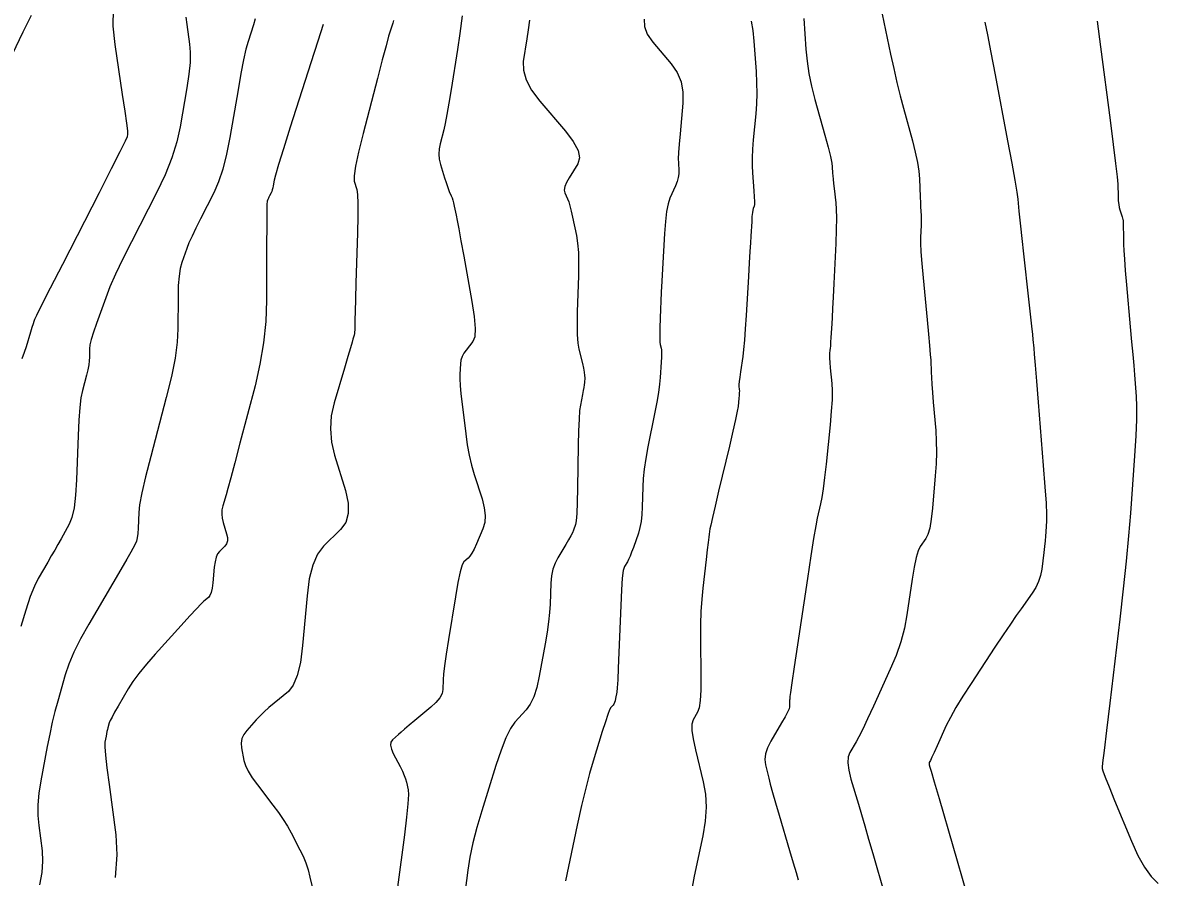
# Model space of a CAD drawing. Extents: x 2082232 to 2083549, y 592624 to 593832.
# Drawn here: x 2083193.1 to 2083258, y 593593.4 to 593642.3 of the extents above; entities that cross this region are included whole.
import ezdxf

# ---------------------------------------------------------------- set-up
doc = ezdxf.new("R2010")
doc.units = 0
doc.layers.add('DT_X_Contour_Major', color=7, linetype='Continuous')
doc.layers.add('DT_X_Contour_Minor', color=7, linetype='Continuous')

msp = doc.modelspace()

# ---------------------------------------------------------------- linework, layer by layer
at = {"layer": 'DT_X_Contour_Major'}
for points in [[(2083234.721, 593642.337), (2083234.825, 593641.805), (2083234.888, 593641.194), (2083235.005, 593639.461), (2083235.037, 593638.822), (2083235.045, 593638.207), (2083235.029, 593637.615), (2083234.989, 593637.046), (2083234.851, 593635.558), (2083234.809, 593635.022), (2083234.788, 593634.529), (2083234.787, 593634.078), (2083234.806, 593633.671), (2083234.883, 593632.642), (2083234.906, 593632.297), (2083234.916, 593632.037), (2083234.913, 593631.86), (2083234.897, 593631.768), (2083234.837, 593631.632), (2083234.815, 593631.548), (2083234.795, 593631.398), (2083234.775, 593631.182), (2083234.757, 593630.9), (2083234.71, 593630.059), (2083234.688, 593629.679), (2083234.658, 593629.169), (2083234.621, 593628.528), (2083234.575, 593627.756), (2083234.442, 593625.525), (2083234.393, 593624.751), (2083234.343, 593624.103), (2083234.294, 593623.58), (2083234.245, 593623.182), (2083234.114, 593622.289), (2083234.071, 593621.987), (2083234.043, 593621.75), (2083234.029, 593621.58), (2083234.03, 593621.476), (2083234.049, 593621.286), (2083234.053, 593621.201), (2083234.05, 593621.09), (2083234.042, 593620.953), (2083234.027, 593620.79), (2083233.98, 593620.319), (2083233.935, 593620.044), (2083233.837, 593619.572), (2083233.686, 593618.904), (2083233.482, 593618.039), (2083232.866, 593615.47), (2083232.662, 593614.614), (2083232.512, 593613.969), (2083232.415, 593613.538), (2083232.371, 593613.319), (2083232.327, 593613.02), (2083232.304, 593612.844), (2083232.267, 593612.544), (2083232.216, 593612.118), (2083232.152, 593611.568), (2083231.963, 593609.931), (2083231.902, 593609.291), (2083231.86, 593608.596), (2083231.838, 593607.848), (2083231.835, 593607.046), (2083231.852, 593604.834), (2083231.845, 593604.088), (2083231.812, 593603.506), (2083231.753, 593603.09), (2083231.667, 593602.84), (2083231.404, 593602.392), (2083231.339, 593602.16), (2083231.341, 593601.798), (2083231.409, 593601.308), (2083231.544, 593600.688), (2083231.993, 593598.864), (2083232.117, 593598.157), (2083232.153, 593597.405), (2083232.101, 593596.609), (2083231.961, 593595.768), (2083231.471, 593593.465), (2083231.305, 593592.536)], [(2083210.266, 593642.15), (2083209.954, 593641.208), (2083209.552, 593639.957), (2083208.382, 593636.276), (2083207.996, 593635.053), (2083207.714, 593634.143), (2083207.536, 593633.547), (2083207.462, 593633.264), (2083207.405, 593632.929), (2083207.382, 593632.81), (2083207.355, 593632.705), (2083207.325, 593632.615), (2083207.291, 593632.539), (2083207.197, 593632.355), (2083207.164, 593632.29), (2083207.137, 593632.233), (2083207.116, 593632.184), (2083207.1, 593632.144), (2083207.065, 593632.048), (2083207.054, 593631.866), (2083207.045, 593631.393), (2083207.038, 593630.629), (2083207.034, 593629.574), (2083207.026, 593626.372), (2083206.983, 593625.167), (2083206.86, 593623.954), (2083206.656, 593622.733), (2083206.373, 593621.503), (2083205.511, 593618.212), (2083205.219, 593617.103), (2083204.991, 593616.243), (2083204.826, 593615.633), (2083204.724, 593615.272), (2083204.536, 593614.641), (2083204.484, 593614.404), (2083204.468, 593614.166), (2083204.488, 593613.927), (2083204.544, 593613.687), (2083204.742, 593613.044), (2083204.792, 593612.819), (2083204.794, 593612.626), (2083204.748, 593612.465), (2083204.655, 593612.335), (2083204.341, 593612.032), (2083204.234, 593611.89), (2083204.149, 593611.693), (2083204.085, 593611.439), (2083204.044, 593611.129), (2083203.962, 593610.229), (2083203.923, 593609.923), (2083203.867, 593609.682), (2083203.795, 593609.505), (2083203.706, 593609.393), (2083203.446, 593609.179), (2083203.291, 593609.032), (2083203.023, 593608.752), (2083202.641, 593608.339), (2083202.145, 593607.793), (2083200.672, 593606.159), (2083200.161, 593605.576), (2083199.733, 593605.051), (2083199.388, 593604.587), (2083199.127, 593604.181), (2083198.542, 593603.178), (2083198.346, 593602.836), (2083198.198, 593602.562), (2083198.098, 593602.357), (2083198.045, 593602.22), (2083197.968, 593601.946), (2083197.939, 593601.839), (2083197.911, 593601.725), (2083197.885, 593601.603), (2083197.86, 593601.473), (2083197.793, 593601.117), (2083197.789, 593600.865), (2083197.827, 593600.378), (2083197.907, 593599.654), (2083198.03, 593598.695), (2083198.412, 593595.822), (2083198.474, 593594.676), (2083198.373, 593593.395)]]:
    msp.add_lwpolyline(points, dxfattribs=at)
at = {"layer": 'DT_X_Contour_Minor'}
for points in [[(2083198.257, 593643.039), (2083198.25, 593642.06), (2083198.355, 593641.018), (2083198.786, 593638.154), (2083198.926, 593637.208), (2083199.024, 593636.515), (2083199.078, 593636.076), (2083199.09, 593635.891), (2083199.064, 593635.737), (2083198.956, 593635.494), (2083198.654, 593634.88), (2083198.158, 593633.895), (2083197.466, 593632.539), (2083195.362, 593628.429), (2083194.671, 593627.077), (2083194.175, 593626.105), (2083193.874, 593625.512), (2083193.767, 593625.298), (2083193.744, 593625.234), (2083193.725, 593625.174), (2083193.684, 593625.042), (2083193.621, 593624.839), (2083193.537, 593624.563), (2083193.283, 593623.734), (2083193.176, 593623.404), (2083193.043, 593623.039)], [(2083193.578, 593642.662), (2083193.111, 593641.718), (2083192.489, 593640.448)], [(2083202.426, 593642.574), (2083202.467, 593642.164), (2083202.636, 593641.038), (2083202.674, 593640.565), (2083202.661, 593639.989), (2083202.596, 593639.31), (2083202.479, 593638.528), (2083202.101, 593636.306), (2083201.909, 593635.446), (2083201.619, 593634.531), (2083201.229, 593633.562), (2083200.741, 593632.539), (2083199.307, 593629.738), (2083198.812, 593628.749), (2083198.402, 593627.886), (2083198.076, 593627.148), (2083197.836, 593626.535), (2083197.308, 593625.067), (2083197.135, 593624.563), (2083197.011, 593624.151), (2083196.936, 593623.832), (2083196.911, 593623.606), (2083196.91, 593623.126), (2083196.899, 593622.927), (2083196.866, 593622.69), (2083196.812, 593622.416), (2083196.736, 593622.104), (2083196.505, 593621.222), (2083196.425, 593620.814), (2083196.358, 593620.25), (2083196.304, 593619.53), (2083196.263, 593618.655), (2083196.171, 593616.114), (2083196.119, 593615.241), (2083196.033, 593614.528), (2083195.911, 593613.976), (2083195.754, 593613.583), (2083195.288, 593612.75), (2083195.11, 593612.432), (2083194.924, 593612.105), (2083194.73, 593611.768), (2083194.529, 593611.421), (2083193.981, 593610.483), (2083193.765, 593610.047), (2083193.529, 593609.443), (2083193.27, 593608.67), (2083192.991, 593607.729)], [(2083206.389, 593642.47), (2083206.282, 593642.139), (2083205.978, 593641.18), (2083205.856, 593640.738), (2083205.719, 593640.131), (2083205.568, 593639.358), (2083205.401, 593638.421), (2083204.937, 593635.699), (2083204.749, 593634.737), (2083204.533, 593633.889), (2083204.289, 593633.156), (2083204.016, 593632.539), (2083203.252, 593631.046), (2083202.988, 593630.52), (2083202.77, 593630.06), (2083202.596, 593629.666), (2083202.468, 593629.34), (2083202.187, 593628.557), (2083202.094, 593628.214), (2083202.028, 593627.772), (2083201.987, 593627.23), (2083201.972, 593626.59), (2083201.968, 593624.749), (2083201.925, 593623.986), (2083201.799, 593623.079), (2083201.591, 593622.028), (2083201.3, 593620.831), (2083200.414, 593617.449), (2083200.121, 593616.298), (2083199.909, 593615.381), (2083199.777, 593614.698), (2083199.725, 593614.249), (2083199.693, 593613.365), (2083199.675, 593613.061), (2083199.645, 593612.813), (2083199.602, 593612.621), (2083199.548, 593612.484), (2083199.386, 593612.194), (2083199.268, 593611.989), (2083199.038, 593611.591), (2083198.694, 593610.999), (2083198.236, 593610.215), (2083196.865, 593607.865), (2083196.395, 593607.023), (2083196.014, 593606.261), (2083195.722, 593605.578), (2083195.518, 593604.974), (2083195.093, 593603.47), (2083194.936, 593602.885), (2083194.786, 593602.258), (2083194.64, 593601.588), (2083194.5, 593600.876), (2083194.135, 593598.92), (2083194.025, 593598.21), (2083193.966, 593597.547), (2083193.96, 593596.932), (2083194.007, 593596.363), (2083194.2, 593594.909), (2083194.231, 593594.329), (2083194.18, 593593.68), (2083194.047, 593592.963)], [(2083214.288, 593642.39), (2083214.239, 593642.236), (2083214.094, 593641.78), (2083214.008, 593641.483), (2083213.858, 593640.933), (2083213.645, 593640.13), (2083213.369, 593639.074), (2083212.547, 593635.921), (2083212.285, 593634.864), (2083212.112, 593634.058), (2083212.031, 593633.503), (2083212.04, 593633.199), (2083212.185, 593632.722), (2083212.228, 593632.432), (2083212.25, 593631.921), (2083212.25, 593631.188), (2083212.229, 593630.233), (2083212.142, 593627.392), (2083212.113, 593626.446), (2083212.093, 593625.742), (2083212.081, 593625.278), (2083212.076, 593625.054), (2083212.076, 593624.78), (2083212.073, 593624.678), (2083212.064, 593624.581), (2083212.05, 593624.488), (2083212.03, 593624.4), (2083211.969, 593624.168), (2083211.921, 593623.999), (2083211.824, 593623.666), (2083211.678, 593623.169), (2083211.482, 593622.507), (2083210.893, 593620.525), (2083210.728, 593619.78), (2083210.678, 593619.031), (2083210.741, 593618.279), (2083210.917, 593617.523), (2083211.539, 593615.503), (2083211.696, 593614.795), (2083211.703, 593614.188), (2083211.559, 593613.68), (2083211.264, 593613.273), (2083210.277, 593612.32), (2083209.941, 593611.874), (2083209.673, 593611.252), (2083209.474, 593610.455), (2083209.343, 593609.481), (2083209.086, 593606.648), (2083208.964, 593605.687), (2083208.788, 593604.929), (2083208.561, 593604.373), (2083208.28, 593604.02), (2083207.462, 593603.348), (2083207.169, 593603.099), (2083206.901, 593602.858), (2083206.66, 593602.623), (2083206.444, 593602.395), (2083205.904, 593601.796), (2083205.734, 593601.566), (2083205.626, 593601.324), (2083205.582, 593601.07), (2083205.602, 593600.805), (2083205.738, 593600.081), (2083205.824, 593599.79), (2083205.981, 593599.459), (2083206.208, 593599.088), (2083206.506, 593598.678), (2083207.393, 593597.53), (2083207.708, 593597.108), (2083207.987, 593596.703), (2083208.23, 593596.314), (2083208.437, 593595.942), (2083208.942, 593594.971), (2083209.119, 593594.6), (2083209.273, 593594.216), (2083209.404, 593593.818), (2083209.511, 593593.407), (2083209.765, 593592.294)], [(2083218.205, 593642.651), (2083218.073, 593641.639), (2083217.939, 593640.73), (2083217.581, 593638.442), (2083217.454, 593637.654), (2083217.341, 593637.006), (2083217.242, 593636.498), (2083217.157, 593636.13), (2083216.95, 593635.336), (2083216.893, 593635.039), (2083216.878, 593634.744), (2083216.904, 593634.45), (2083216.972, 593634.158), (2083217.208, 593633.381), (2083217.291, 593633.114), (2083217.363, 593632.896), (2083217.423, 593632.727), (2083217.473, 593632.606), (2083217.59, 593632.35), (2083217.634, 593632.241), (2083217.677, 593632.108), (2083217.719, 593631.95), (2083217.76, 593631.768), (2083217.868, 593631.248), (2083217.926, 593630.957), (2083218.017, 593630.471), (2083218.142, 593629.791), (2083218.301, 593628.916), (2083218.768, 593626.327), (2083218.903, 593625.454), (2083218.957, 593624.78), (2083218.931, 593624.303), (2083218.824, 593624.024), (2083218.43, 593623.543), (2083218.299, 593623.359), (2083218.202, 593623.164), (2083218.138, 593622.96), (2083218.108, 593622.747), (2083218.072, 593622.166), (2083218.071, 593621.896), (2083218.092, 593621.52), (2083218.136, 593621.04), (2083218.204, 593620.455), (2083218.415, 593618.754), (2083218.505, 593618.13), (2083218.616, 593617.535), (2083218.749, 593616.968), (2083218.904, 593616.429), (2083219.345, 593615.03), (2083219.472, 593614.53), (2083219.523, 593614.08), (2083219.498, 593613.679), (2083219.396, 593613.327), (2083219.024, 593612.456), (2083218.89, 593612.161), (2083218.768, 593611.928), (2083218.657, 593611.756), (2083218.557, 593611.647), (2083218.308, 593611.44), (2083218.208, 593611.257), (2083218.094, 593610.862), (2083217.967, 593610.257), (2083217.826, 593609.441), (2083217.434, 593606.984), (2083217.304, 593606.151), (2083217.209, 593605.493), (2083217.15, 593605.011), (2083217.126, 593604.706), (2083217.109, 593604.126), (2083217.061, 593603.899), (2083216.928, 593603.657), (2083216.712, 593603.397), (2083216.411, 593603.12), (2083215.497, 593602.36), (2083215.181, 593602.096), (2083214.921, 593601.875), (2083214.715, 593601.697), (2083214.563, 593601.561), (2083214.233, 593601.257), (2083214.143, 593601.122), (2083214.12, 593600.946), (2083214.164, 593600.729), (2083214.276, 593600.47), (2083214.662, 593599.726), (2083214.794, 593599.461), (2083214.899, 593599.226), (2083214.976, 593599.019), (2083215.027, 593598.842), (2083215.126, 593598.407), (2083215.141, 593598.124), (2083215.109, 593597.6), (2083215.031, 593596.836), (2083214.908, 593595.831), (2083214.517, 593592.831)], [(2083222.057, 593642.403), (2083221.985, 593641.849), (2083221.909, 593641.34), (2083221.706, 593640.041), (2083221.708, 593639.535), (2083221.865, 593638.989), (2083222.179, 593638.404), (2083222.648, 593637.78), (2083224.107, 593636.063), (2083224.562, 593635.463), (2083224.834, 593634.95), (2083224.922, 593634.524), (2083224.826, 593634.184), (2083224.326, 593633.396), (2083224.169, 593633.121), (2083224.075, 593632.885), (2083224.043, 593632.691), (2083224.073, 593632.537), (2083224.237, 593632.179), (2083224.301, 593632.013), (2083224.37, 593631.783), (2083224.444, 593631.489), (2083224.523, 593631.132), (2083224.74, 593630.093), (2083224.808, 593629.657), (2083224.85, 593629.125), (2083224.865, 593628.498), (2083224.855, 593627.777), (2083224.79, 593625.727), (2083224.778, 593625.016), (2083224.79, 593624.422), (2083224.826, 593623.945), (2083224.887, 593623.585), (2083225.08, 593622.779), (2083225.143, 593622.501), (2083225.186, 593622.273), (2083225.209, 593622.093), (2083225.212, 593621.962), (2083225.195, 593621.678), (2083225.183, 593621.556), (2083225.162, 593621.403), (2083225.131, 593621.22), (2083225.09, 593621.007), (2083224.968, 593620.396), (2083224.925, 593620.081), (2083224.891, 593619.593), (2083224.864, 593618.932), (2083224.844, 593618.098), (2083224.802, 593615.644), (2083224.783, 593614.824), (2083224.757, 593614.203), (2083224.725, 593613.783), (2083224.686, 593613.562), (2083224.573, 593613.24), (2083224.514, 593613.098), (2083224.422, 593612.916), (2083224.297, 593612.692), (2083224.138, 593612.427), (2083223.672, 593611.666), (2083223.517, 593611.36), (2083223.401, 593611.015), (2083223.324, 593610.63), (2083223.287, 593610.206), (2083223.241, 593609.02), (2083223.21, 593608.545), (2083223.152, 593608.007), (2083223.067, 593607.406), (2083222.954, 593606.743), (2083222.617, 593604.892), (2083222.476, 593604.252), (2083222.305, 593603.718), (2083222.106, 593603.292), (2083221.877, 593602.973), (2083221.227, 593602.265), (2083220.976, 593601.912), (2083220.71, 593601.38), (2083220.43, 593600.672), (2083220.135, 593599.787), (2083219.329, 593597.19), (2083219.053, 593596.248), (2083218.829, 593595.37), (2083218.658, 593594.555), (2083218.538, 593593.805), (2083218.288, 593591.888)], [(2083228.616, 593642.46), (2083228.622, 593642.041), (2083228.783, 593641.604), (2083229.101, 593641.148), (2083230.155, 593639.906), (2083230.494, 593639.416), (2083230.718, 593638.878), (2083230.828, 593638.292), (2083230.824, 593637.658), (2083230.661, 593635.903), (2083230.609, 593635.306), (2083230.576, 593634.83), (2083230.561, 593634.477), (2083230.565, 593634.245), (2083230.599, 593633.791), (2083230.596, 593633.609), (2083230.561, 593633.404), (2083230.494, 593633.177), (2083230.395, 593632.927), (2083230.088, 593632.231), (2083229.982, 593631.909), (2083229.895, 593631.463), (2083229.825, 593630.894), (2083229.774, 593630.201), (2083229.661, 593628.19), (2083229.622, 593627.48), (2083229.591, 593626.859), (2083229.567, 593626.328), (2083229.551, 593625.885), (2083229.517, 593624.823), (2083229.509, 593624.465), (2083229.508, 593624.186), (2083229.515, 593623.987), (2083229.531, 593623.868), (2083229.581, 593623.656), (2083229.596, 593623.545), (2083229.6, 593623.373), (2083229.594, 593623.138), (2083229.579, 593622.841), (2083229.524, 593621.965), (2083229.489, 593621.59), (2083229.423, 593621.12), (2083229.327, 593620.557), (2083229.201, 593619.898), (2083228.824, 593618.018), (2083228.7, 593617.346), (2083228.609, 593616.74), (2083228.551, 593616.201), (2083228.527, 593615.728), (2083228.507, 593614.557), (2083228.487, 593614.134), (2083228.442, 593613.745), (2083228.373, 593613.391), (2083228.279, 593613.07), (2083227.995, 593612.261), (2083227.894, 593611.982), (2083227.803, 593611.752), (2083227.723, 593611.572), (2083227.653, 593611.442), (2083227.481, 593611.161), (2083227.419, 593610.943), (2083227.364, 593610.5), (2083227.315, 593609.832), (2083227.273, 593608.939), (2083227.169, 593606.258), (2083227.132, 593605.362), (2083227.098, 593604.683), (2083227.068, 593604.221), (2083227.042, 593603.977), (2083226.976, 593603.617), (2083226.949, 593603.492), (2083226.915, 593603.388), (2083226.877, 593603.305), (2083226.832, 593603.243), (2083226.705, 593603.106), (2083226.639, 593602.981), (2083226.536, 593602.711), (2083226.395, 593602.295), (2083226.217, 593601.733), (2083225.692, 593600.04), (2083225.488, 593599.336), (2083225.269, 593598.49), (2083225.036, 593597.505), (2083224.789, 593596.379), (2083224.109, 593593.19)], [(2083237.739, 593642.506), (2083237.857, 593640.739), (2083237.923, 593640.063), (2083238.03, 593639.361), (2083238.179, 593638.631), (2083238.369, 593637.875), (2083238.933, 593635.824), (2083239.119, 593635.134), (2083239.253, 593634.603), (2083239.335, 593634.231), (2083239.366, 593634.017), (2083239.379, 593633.661), (2083239.388, 593633.506), (2083239.405, 593633.307), (2083239.43, 593633.066), (2083239.464, 593632.782), (2083239.565, 593631.966), (2083239.592, 593631.591), (2083239.6, 593631.078), (2083239.589, 593630.426), (2083239.558, 593629.637), (2083239.448, 593627.347), (2083239.41, 593626.559), (2083239.377, 593625.912), (2083239.351, 593625.407), (2083239.33, 593625.042), (2083239.284, 593624.259), (2083239.267, 593623.993), (2083239.253, 593623.784), (2083239.24, 593623.63), (2083239.229, 593623.533), (2083239.202, 593623.349), (2083239.197, 593623.246), (2083239.204, 593623.076), (2083239.221, 593622.838), (2083239.249, 593622.532), (2083239.34, 593621.627), (2083239.359, 593621.225), (2083239.348, 593620.698), (2083239.308, 593620.046), (2083239.238, 593619.268), (2083239.012, 593617.026), (2083238.928, 593616.253), (2083238.848, 593615.614), (2083238.771, 593615.111), (2083238.697, 593614.742), (2083238.504, 593613.937), (2083238.415, 593613.495), (2083238.291, 593612.772), (2083238.132, 593611.769), (2083237.939, 593610.485), (2083237.379, 593606.687), (2083237.194, 593605.434), (2083237.061, 593604.523), (2083236.978, 593603.956), (2083236.946, 593603.731), (2083236.93, 593603.589), (2083236.925, 593603.533), (2083236.921, 593603.472), (2083236.919, 593603.407), (2083236.919, 593603.337), (2083236.92, 593603.145), (2083236.892, 593603.033), (2083236.807, 593602.842), (2083236.664, 593602.571), (2083236.464, 593602.222), (2083235.854, 593601.184), (2083235.663, 593600.807), (2083235.547, 593600.456), (2083235.505, 593600.13), (2083235.539, 593599.829), (2083235.728, 593599.061), (2083235.818, 593598.713), (2083235.947, 593598.247), (2083236.116, 593597.662), (2083236.323, 593596.958), (2083236.927, 593594.921), (2083237.133, 593594.226), (2083237.298, 593593.668), (2083237.422, 593593.246)], [(2083242.223, 593642.745), (2083242.693, 593640.466), (2083242.872, 593639.631), (2083243.054, 593638.836), (2083243.24, 593638.08), (2083243.429, 593637.364), (2083243.94, 593635.507), (2083244.109, 593634.849), (2083244.234, 593634.269), (2083244.314, 593633.766), (2083244.351, 593633.34), (2083244.388, 593632.308), (2083244.401, 593631.963), (2083244.413, 593631.701), (2083244.422, 593631.523), (2083244.429, 593631.428), (2083244.447, 593631.286), (2083244.451, 593631.207), (2083244.451, 593631.078), (2083244.446, 593630.898), (2083244.436, 593630.668), (2083244.403, 593629.987), (2083244.403, 593629.651), (2083244.429, 593629.153), (2083244.479, 593628.494), (2083244.555, 593627.674), (2083244.79, 593625.273), (2083244.868, 593624.453), (2083244.927, 593623.793), (2083244.967, 593623.295), (2083244.987, 593622.958), (2083245.015, 593622.275), (2083245.03, 593621.975), (2083245.056, 593621.588), (2083245.092, 593621.116), (2083245.138, 593620.556), (2083245.273, 593618.948), (2083245.31, 593618.334), (2083245.318, 593617.696), (2083245.299, 593617.035), (2083245.251, 593616.351), (2083245.085, 593614.494), (2083245.015, 593613.864), (2083244.931, 593613.365), (2083244.832, 593612.998), (2083244.718, 593612.762), (2083244.394, 593612.309), (2083244.274, 593612.065), (2083244.156, 593611.672), (2083244.041, 593611.13), (2083243.927, 593610.44), (2083243.627, 593608.401), (2083243.484, 593607.633), (2083243.278, 593606.858), (2083243.01, 593606.076), (2083242.679, 593605.288), (2083241.715, 593603.176), (2083241.382, 593602.454), (2083241.107, 593601.875), (2083240.889, 593601.437), (2083240.728, 593601.142), (2083240.376, 593600.542), (2083240.28, 593600.278), (2083240.258, 593599.935), (2083240.308, 593599.514), (2083240.431, 593599.014), (2083240.858, 593597.577), (2083241.029, 593596.996), (2083241.224, 593596.333), (2083241.442, 593595.587), (2083241.683, 593594.758), (2083242.357, 593592.438)], [(2083248.088, 593642.296), (2083248.23, 593641.565), (2083248.423, 593640.56), (2083248.668, 593639.281), (2083249.387, 593635.505), (2083249.626, 593634.234), (2083249.802, 593633.254), (2083249.917, 593632.564), (2083249.969, 593632.164), (2083250.026, 593631.486), (2083250.058, 593631.142), (2083250.112, 593630.62), (2083250.189, 593629.919), (2083250.287, 593629.04), (2083250.577, 593626.458), (2083250.675, 593625.587), (2083250.749, 593624.911), (2083250.801, 593624.43), (2083250.829, 593624.144), (2083250.875, 593623.642), (2083250.903, 593623.308), (2083250.955, 593622.682), (2083251.031, 593621.765), (2083251.13, 593620.556), (2083251.425, 593616.944), (2083251.519, 593615.73), (2083251.582, 593614.797), (2083251.613, 593614.145), (2083251.613, 593613.773), (2083251.569, 593613.157), (2083251.549, 593612.909), (2083251.523, 593612.63), (2083251.489, 593612.318), (2083251.45, 593611.975), (2083251.335, 593611.016), (2083251.268, 593610.66), (2083251.153, 593610.311), (2083250.989, 593609.97), (2083250.778, 593609.636), (2083250.15, 593608.756), (2083249.881, 593608.371), (2083249.542, 593607.874), (2083249.134, 593607.266), (2083248.658, 593606.547), (2083247.295, 593604.482), (2083246.824, 593603.75), (2083246.43, 593603.104), (2083246.115, 593602.543), (2083245.879, 593602.068), (2083245.353, 593600.916), (2083245.179, 593600.536), (2083245.052, 593600.259), (2083244.971, 593600.084), (2083244.936, 593600.013), (2083244.905, 593599.96), (2083244.896, 593599.937), (2083244.894, 593599.906), (2083244.899, 593599.869), (2083244.91, 593599.825), (2083244.947, 593599.698), (2083245.015, 593599.466), (2083245.19, 593598.865), (2083245.472, 593597.895), (2083247.041, 593592.491)], [(2083254.511, 593642.336), (2083254.69, 593640.875), (2083255.242, 593636.693), (2083255.424, 593635.287), (2083255.557, 593634.207), (2083255.64, 593633.453), (2083255.674, 593633.025), (2083255.698, 593632.318), (2083255.711, 593632.072), (2083255.731, 593631.864), (2083255.759, 593631.695), (2083255.793, 593631.564), (2083255.896, 593631.267), (2083255.93, 593631.164), (2083255.956, 593631.079), (2083255.972, 593631.01), (2083255.979, 593630.959), (2083255.987, 593630.846), (2083255.989, 593630.777), (2083255.993, 593630.654), (2083255.996, 593630.479), (2083255.999, 593630.252), (2083256.009, 593629.573), (2083256.023, 593629.238), (2083256.055, 593628.741), (2083256.107, 593628.083), (2083256.179, 593627.263), (2083256.396, 593624.862), (2083256.472, 593624.016), (2083256.537, 593623.279), (2083256.591, 593622.65), (2083256.634, 593622.13), (2083256.736, 593620.888), (2083256.758, 593620.327), (2083256.749, 593619.575), (2083256.708, 593618.631), (2083256.636, 593617.496), (2083256.402, 593614.215), (2083256.299, 593612.913), (2083256.163, 593611.47), (2083255.995, 593609.884), (2083255.796, 593608.156), (2083255.222, 593603.36), (2083255.033, 593601.782), (2083254.898, 593600.646), (2083254.816, 593599.951), (2083254.788, 593599.698), (2083254.784, 593599.614), (2083254.827, 593599.476), (2083254.961, 593599.128), (2083255.185, 593598.568), (2083255.499, 593597.797), (2083256.456, 593595.459), (2083256.822, 593594.651), (2083257.2, 593593.98), (2083257.591, 593593.447), (2083257.995, 593593.051)]]:
    msp.add_lwpolyline(points, dxfattribs=at)

doc.saveas('drawing.dxf')
